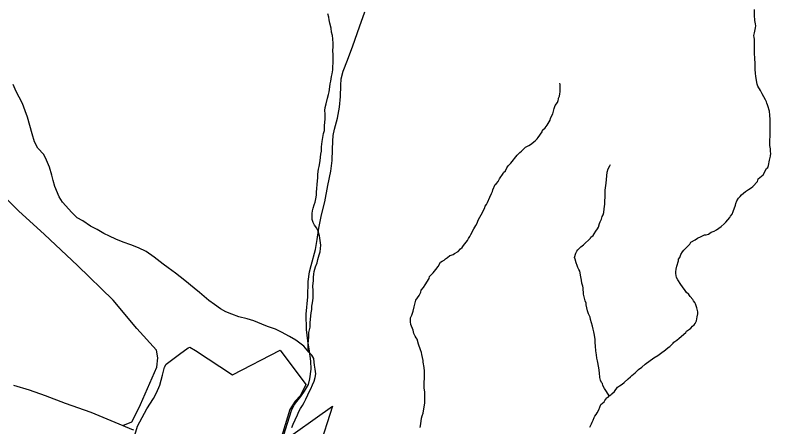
# Model space of a CAD drawing. Extents: x 1310247 to 1664935, y 235267 to 584339.
# Drawn here: x 1499619 to 1506991, y 294439 to 298459 of the extents above; entities that cross this region are included whole.
import ezdxf

# ---------------------------------------------------------------- set-up
doc = ezdxf.new("R2010")
doc.units = 0
for name, color, linetype in [('GM_X_Corporation', 7, 'Continuous'), ('GM_X_Minor_River', 7, 'Continuous'), ('GM_X_State_Route', 7, 'Continuous'), ('GM_X_Township_ROW', 7, 'Continuous'), ('GM_X_US_Route', 7, 'Continuous')]:
    doc.layers.add(name, color=color, linetype=linetype)

msp = doc.modelspace()

# ---------------------------------------------------------------- linework, layer by layer
at = {"layer": 'GM_X_Corporation'}
for points in [[(1500788.1, 294359.5), (1500813.3, 294447), (1500902.7, 294615.7), (1500968.7, 294716.6), (1500997.7, 294772.2), (1501029.2, 294845.8), (1501057.1, 294945.4), (1501076.6, 295021.2), (1501093.2, 295050.9), (1501223.2, 295148.7), (1501308.4, 295211.3), (1501322.6, 295217), (1501380, 295183.9), (1501739.6, 294946.9), (1502204.6, 295188.8), (1502453.6, 294854), (1502401.1, 294745), (1502351.9, 294690), (1502300.1, 294609), (1502207.4, 294308.7)], [(1502184.8, 294265.5), (1502716.4, 294642.4), (1502448.2, 293809.8)]]:
    msp.add_lwpolyline(points, dxfattribs=at)
at = {"layer": 'GM_X_Minor_River'}
for points in [[(1506977.5, 297521.5), (1506962, 297571.9), (1506956.1, 297584), (1506952.3, 297600.1), (1506946.4, 297612.2), (1506938.6, 297632.4), (1506922.9, 297660.7), (1506907.2, 297691), (1506889.5, 297721.3), (1506861.9, 297765.8), (1506856.1, 297783.9), (1506843, 297860.3), (1506839.3, 297890.4), (1506837.8, 297928.6), (1506836.7, 298000.8), (1506834.9, 298022.9), (1506833.2, 298049), (1506831.5, 298073.1), (1506832.2, 298131.3), (1506830.5, 298157.4), (1506831.2, 298211.5), (1506829.3, 298223.6), (1506827.5, 298239.7), (1506825.7, 298259.8), (1506830, 298285.8), (1506840.7, 298335.8), (1506842.9, 298353.8), (1506839.1, 298374), (1506833.5, 298406.1), (1506830.1, 298458.3), (1506830.8, 298514.5)], [(1502512.1, 295140.8), (1502482.5, 295167.2), (1502479, 295205.3), (1502477.7, 295249.4), (1502480.2, 295285.4), (1502482.5, 295313.4), (1502485.2, 295359.4), (1502489.5, 295385.4), (1502495.9, 295413.3), (1502498.5, 295457.4), (1502500.9, 295487.4), (1502503.5, 295523.4), (1502505.9, 295553.4), (1502512.3, 295585.3), (1502514.8, 295619.3), (1502519.2, 295651.3), (1502525.8, 295695.3), (1502526.3, 295727.3), (1502526.9, 295769.3), (1502523.4, 295811.4), (1502528.2, 295867.4), (1502528.7, 295901.5), (1502531.1, 295929.5), (1502537.5, 295957.4), (1502550.1, 296001.3), (1502564.6, 296039.1), (1502573.1, 296073), (1502585.7, 296118.9), (1502596.1, 296146.8), (1502598.5, 296180.8), (1502601, 296212.8), (1502595.6, 296258.9), (1502588.3, 296303.1), (1502574.9, 296351.3), (1502561.3, 296379.5), (1502537.7, 296407.8), (1502526.1, 296434), (1502516.5, 296462.2), (1502514.9, 296488.2), (1502515.3, 296522.2), (1502519.7, 296548.2), (1502526, 296574.1), (1502536.5, 296606), (1502544.9, 296634), (1502553.3, 296663.9), (1502557.8, 296699.8), (1502558.2, 296731.9), (1502562.7, 296767.8), (1502565.2, 296803.8), (1502567.8, 296841.8), (1502570.2, 296869.8), (1502572.7, 296905.8), (1502579.4, 296955.8), (1502585.7, 296981.7), (1502594.5, 297037.6), (1502599, 297071.6), (1502601.4, 297101.6), (1502607.8, 297131.5), (1502608.4, 297171.6), (1502615.1, 297225.5), (1502621.7, 297265.5), (1502628.2, 297303.4), (1502636.6, 297333.3), (1502637.2, 297377.3), (1502639.7, 297413.3), (1502644.1, 297443.3), (1502644.5, 297469.3), (1502642.9, 297495.3), (1502641.3, 297527.4), (1502643.7, 297557.4), (1502652.2, 297593.3), (1502665, 297649.2), (1502675.5, 297683), (1502681.9, 297711), (1502688.5, 297758.9), (1502692.9, 297786.9), (1502697.3, 297812.8), (1502705.9, 297858.8), (1502710.3, 297884.7), (1502718.8, 297924.6), (1502719.3, 297956.6), (1502721.7, 297988.6), (1502720.9, 298074.7), (1502719.5, 298110.7), (1502720, 298152.7), (1502722.5, 298182.7), (1502717.1, 298226.8), (1502713.5, 298258.9), (1502706, 298291), (1502700.6, 298331.1), (1502687.2, 298379.3), (1502681.7, 298411.4), (1502678, 298437.4), (1502670.5, 298469.6)], [(1502482.5, 295167.2), (1502434.4, 295227.1), (1502357.4, 295286.6), (1502294, 295321.8), (1502216.8, 295365.3), (1502157.3, 295394.4), (1502081.7, 295419.8), (1502024.1, 295442.8), (1501948.6, 295474.2), (1501880.9, 295493.5), (1501801.2, 295514.9), (1501731.6, 295538.2), (1501676, 295561.2), (1501622.5, 295590.2), (1501565.2, 295633.3), (1501507.9, 295674.4), (1501417.3, 295750.2), (1501364, 295793.2), (1501273.3, 295866.9), (1501184.6, 295940.6), (1501113.5, 295992), (1501062.1, 296029), (1500975.3, 296096.6), (1500898.3, 296152.1), (1500822.9, 296187.5), (1500749.3, 296214.9), (1500671.8, 296242.3), (1500602.3, 296271.6), (1500538.8, 296300.7), (1500483.2, 296325.8), (1500417.9, 296365), (1500354.5, 296400.2), (1500279.4, 296451.6), (1500225.8, 296480.6), (1500172.8, 296531.6), (1500082.6, 296633.4), (1500047.5, 296684.1), (1500007.3, 296785), (1499990.4, 296845.4), (1499977.3, 296895.7), (1499954.8, 296974.2), (1499926, 297042.8), (1499899, 297099.4), (1499842.1, 297160.5), (1499807.3, 297223.2), (1499786.7, 297299.7), (1499764.2, 297382.2), (1499739.6, 297462.8), (1499718.8, 297525.3), (1499690.1, 297595.9), (1499659.2, 297658.5), (1499630.2, 297713.1), (1499601.4, 297781.7)], [(1503979.3, 296191.9), (1503993.6, 296209.8), (1504005.9, 296227.7), (1504030.4, 296259.5), (1504040.6, 296277.4), (1504054.9, 296299.3), (1504065.2, 296317.3), (1504094, 296373.1), (1504112.4, 296405), (1504124.8, 296428.9), (1504137.1, 296456.9), (1504151.6, 296486.8), (1504165.9, 296508.7), (1504200.8, 296576.5), (1504203, 296592.6), (1504215.3, 296610.5), (1504225.5, 296628.4), (1504250.3, 296680.3), (1504266.8, 296718.2), (1504275.1, 296738.2), (1504279.3, 296754.2), (1504302, 296804.1), (1504314.1, 296816), (1504330.4, 296835.8), (1504344.8, 296859.8), (1504379.6, 296911.5), (1504383.7, 296923.5), (1504402, 296937.3), (1504414.4, 296969.3), (1504428.7, 296987.2), (1504455.1, 297014.9), (1504516.3, 297092.4), (1504540.7, 297116.2), (1504556.9, 297132.1), (1504577.2, 297149.9), (1504597.5, 297169.7), (1504629.9, 297187.3), (1504646.1, 297197.2), (1504690.7, 297232.8), (1504711, 297250.6), (1504721.2, 297264.5), (1504760, 297318.2), (1504764.2, 297334.2), (1504788.6, 297358), (1504807, 297385.8), (1504837.7, 297433.6), (1504839.9, 297449.6), (1504852.2, 297471.6), (1504862.5, 297493.5), (1504877.2, 297547.5), (1504887.6, 297575.5), (1504910, 297605.3), (1504914.3, 297625.3), (1504920.5, 297637.3), (1504920.6, 297649.3), (1504928.8, 297667.3), (1504933.1, 297689.3), (1504935.4, 297709.3), (1504936, 297763.5), (1504934.2, 297781.6), (1504932.4, 297795.6)], [(1505598.7, 294907.2), (1505621, 294929), (1505635.2, 294940.9), (1505667.7, 294966.6), (1505698.2, 294998.3), (1505730.6, 295022), (1505765.1, 295051.7), (1505850.2, 295114.9), (1505888.6, 295136.5), (1505914.9, 295156.3), (1505961.6, 295191.8), (1505987.9, 295213.6), (1506004.1, 295225.4), (1506038.6, 295255.1), (1506044.8, 295267.1), (1506073.1, 295284.8), (1506097.5, 295306.6), (1506160.4, 295360), (1506166.5, 295374), (1506196.9, 295391.7), (1506209.1, 295403.6), (1506225.4, 295423.5), (1506243.6, 295435.3), (1506251.8, 295449.2), (1506264.1, 295473.1), (1506272.7, 295515.2), (1506279, 295543.2), (1506279.2, 295561.3), (1506269.7, 295601.6), (1506254.1, 295641.9), (1506250.2, 295654), (1506236.4, 295670.2), (1506228.5, 295684.4), (1506204.7, 295712.8), (1506188.9, 295731), (1506165.1, 295753.4), (1506155.2, 295769.6), (1506127.5, 295806.1), (1506113.7, 295828.3), (1506082.2, 295874.9), (1506070.4, 295899.1), (1506064.8, 295937.3), (1506063, 295953.4), (1506067.3, 295977.4), (1506071.7, 296007.5), (1506088.4, 296061.5), (1506090.6, 296075.5), (1506102.8, 296093.4), (1506111.2, 296123.4), (1506129.6, 296147.3), (1506141.9, 296165.2), (1506200.8, 296222.7), (1506209.1, 296242.6), (1506251.5, 296264.2), (1506275.8, 296280), (1506310.1, 296297.6), (1506342.4, 296313.3), (1506360.5, 296315), (1506382.7, 296320.8), (1506407, 296338.5), (1506437.3, 296350.2), (1506461.5, 296364), (1506506.1, 296395.5), (1506534.5, 296421.3), (1506552.8, 296439.1), (1506591.5, 296482.8), (1506595.7, 296496.8), (1506612, 296516.6), (1506622.3, 296542.6), (1506645.2, 296604.5), (1506647.4, 296620.6), (1506659.7, 296646.5), (1506674.1, 296672.4), (1506690.3, 296688.3), (1506704.6, 296704.2), (1506743.1, 296735.8), (1506771.5, 296755.5), (1506797.8, 296773.2), (1506814, 296785.1), (1506858.8, 296834.7), (1506867.1, 296860.7), (1506913.8, 296900.3), (1506946.6, 296960), (1506960.8, 296971.9), (1506967.1, 296989.9), (1506975.7, 297042), (1506988.3, 297082), (1506990.6, 297110), (1506986.8, 297124.1), (1506987.1, 297154.2), (1506981.5, 297184.4), (1506979.8, 297212.5), (1506980.1, 297238.6), (1506982.6, 297276.7), (1506985.2, 297330.8), (1506983.4, 297342.9), (1506983.6, 297358.9), (1506982.2, 297413.1), (1506982.5, 297441.2), (1506981, 297481.4), (1506977.5, 297521.5)], [(1505414, 294742.8), (1505386.4, 294783.3), (1505366.7, 294815.7), (1505352.9, 294844), (1505347.1, 294862.1), (1505339.2, 294874.2), (1505329.4, 294894.5), (1505323.8, 294922.6), (1505320.3, 294966.8), (1505312.8, 295015.1), (1505299.6, 295085.5), (1505293.8, 295109.7), (1505290.2, 295141.9), (1505282.7, 295182.1), (1505279.2, 295228.3), (1505277.6, 295262.5), (1505276, 295294.6), (1505266.6, 295351), (1505264.8, 295367), (1505257.1, 295393.2), (1505249.4, 295423.5), (1505232.1, 295487.9), (1505228.3, 295510), (1505212.7, 295542.3), (1505202.9, 295570.6), (1505189.6, 295631), (1505187.8, 295647), (1505180.1, 295671.2), (1505172.3, 295697.4), (1505162.7, 295733.7), (1505159.5, 295796), (1505155.6, 295814.1), (1505148, 295842.2), (1505142.3, 295872.4), (1505136.6, 295904.6), (1505127.3, 295960.9), (1505117.4, 295977.1), (1505107.6, 295995.3), (1505099.8, 296015.5), (1505090.1, 296039.7), (1505080.5, 296077.9), (1505076.7, 296094), (1505087.2, 296136.1), (1505099.5, 296154), (1505107.7, 296167.9), (1505138.1, 296195.7), (1505164.5, 296215.4), (1505231.5, 296280.8), (1505235.7, 296292.8), (1505255.9, 296306.6), (1505266.2, 296322.5), (1505284.5, 296348.4), (1505298.9, 296372.3), (1505309.1, 296390.2), (1505319.6, 296424.2), (1505325.8, 296442.2), (1505338.2, 296468.2), (1505346.5, 296494.2), (1505354.8, 296510.1), (1505361, 296532.1), (1505365.5, 296566.2), (1505367.8, 296590.2), (1505372, 296612.3), (1505373.2, 296712.6), (1505375.7, 296750.7), (1505382.5, 296816.8), (1505393.9, 296925.1), (1505404.3, 296957), (1505418.7, 296987), (1505424.9, 297001)], [(1503568.8, 294434.2), (1503575.2, 294468.3), (1503583.9, 294524.4), (1503590.2, 294548.4), (1503598.6, 294574.4), (1503609.3, 294634.5), (1503613.8, 294670.6), (1503616.5, 294726.8), (1503616.9, 294763), (1503615.1, 294779), (1503609.5, 294819.3), (1503609.7, 294831.3), (1503607.9, 294851.4), (1503608.1, 294869.5), (1503610.3, 294885.5), (1503612.5, 294903.6), (1503613.1, 294951.7), (1503611.5, 294983.9), (1503607.9, 295020.1), (1503600.5, 295072.4), (1503598.7, 295088.5), (1503585.3, 295146.8), (1503583.5, 295164.9), (1503571.8, 295191.2), (1503554.4, 295245.6), (1503540.9, 295295.9), (1503531, 295308.1), (1503521.2, 295324.3), (1503509.4, 295352.5), (1503501.8, 295384.8), (1503493.9, 295398.9), (1503484.2, 295421.1), (1503478.3, 295437.2), (1503474.6, 295465.4), (1503475.1, 295505.5), (1503487.5, 295531.5), (1503500, 295567.5), (1503512.5, 295611.5), (1503527.4, 295675.5), (1503560.1, 295723.3), (1503576.5, 295753.2), (1503580.7, 295773.2), (1503601.1, 295799.1), (1503617.5, 295827), (1503656.4, 295886.7), (1503660.6, 295906.8), (1503695.2, 295942.5), (1503721.7, 295976.3), (1503746.2, 296006.1), (1503768.7, 296045.9), (1503784.9, 296055.8), (1503803.1, 296067.6), (1503817.3, 296079.5), (1503837.6, 296093.3), (1503857.9, 296111.1), (1503872, 296116.9), (1503892.2, 296122.7), (1503906.3, 296130.6), (1503940.7, 296152.2), (1503963.1, 296176), (1503979.3, 296191.9)], [(1502318.4, 294434.5), (1502330.9, 294466.3), (1502351.4, 294508.1), (1502372.1, 294557.9), (1502386.6, 294589.8), (1502402.9, 294617.6), (1502421.4, 294649.4), (1502437.7, 294677.2), (1502454.2, 294711), (1502474.8, 294750.8), (1502487.2, 294782.7), (1502503.6, 294812.5), (1502520.1, 294850.3), (1502536.6, 294886.2), (1502547.1, 294920.1), (1502551.6, 294958), (1502544.2, 295004.2), (1502538.8, 295042.3), (1502535.2, 295070.4), (1502533.7, 295106.5), (1502512.1, 295140.8)], [(1505225.6, 294437.9), (1505231.8, 294449.9), (1505242, 294467.8), (1505248.3, 294485.8), (1505258.5, 294503.8), (1505266.9, 294531.8), (1505275.1, 294543.7), (1505287.3, 294559.6), (1505297.6, 294577.6), (1505312, 294607.5), (1505332.7, 294657.5), (1505346.8, 294669.4), (1505363.1, 294685.2), (1505371.3, 294697.2), (1505381.5, 294711.1), (1505389.7, 294723), (1505403.8, 294730.9), (1505414, 294742.8), (1505428.1, 294750.7), (1505440.3, 294760.6), (1505464.7, 294786.4), (1505493.3, 294826.2), (1505513.5, 294840), (1505539.8, 294855.7), (1505560.1, 294873.5), (1505598.7, 294907.2)]]:
    msp.add_lwpolyline(points, dxfattribs=at)
at = {"layer": 'GM_X_State_Route'}
msp.add_lwpolyline([(1502222.1, 294300.8), (1502313.9, 294600.4), (1502337.3, 294648.9), (1502366.2, 294686.8), (1502407.2, 294736.9), (1502442.8, 294787), (1502479.2, 294853.7), (1502495.1, 294908.3), (1502507.3, 295002.4), (1502505, 295079.8), (1502491.4, 295179.9), (1502475.4, 295280.8), (1502460.2, 295390.8), (1502458, 295540.2), (1502474.7, 295707.8), (1502476.9, 295857.3), (1502490.6, 295952.9), (1502507.2, 296014.5), (1502548.2, 296170.6), (1502566.5, 296269.2), (1502580.9, 296379.2), (1502607.2, 296510.4), (1502640.8, 296636.3), (1502668.8, 296796.4), (1502699.9, 296936.7), (1502710.6, 297039.1), (1502715.9, 297146), (1502718.2, 297229.5), (1502719.7, 297282.6), (1502735.6, 297344), (1502762.2, 297454), (1502782.6, 297561.7), (1502791.7, 297663.4), (1502796.3, 297771.1), (1502800.8, 297835.6), (1502817.8, 297912.6), (1502861.5, 298017.6), (1502913.5, 298158.6), (1502978.3, 298344.5), (1503030.7, 298490.2)], dxfattribs=at)
at = {"layer": 'GM_X_Township_ROW'}
msp.add_lwpolyline([(1500671.4, 294454.6), (1500758.7, 294488.6), (1500761.1, 294493.5), (1500841.2, 294658.9), (1500934.2, 294864.7), (1501001.1, 295022.6), (1501010.7, 295112.9), (1500996.7, 295189.9), (1500807.8, 295399.7), (1500576.6, 295677.2), (1500228.5, 296015), (1499905.1, 296316), (1499653.2, 296546.7), (1499352.3, 296847.4), (1499079.4, 297141.1), (1498827.5, 297413.8), (1498813, 297429.8)], dxfattribs=at)
at = {"layer": 'GM_X_US_Route'}
msp.add_lwpolyline([(1499604.4, 294845.8), (1499754.9, 294802.1), (1499910.8, 294745.8), (1500107.5, 294670.8), (1500356.8, 294583.6), (1500551.4, 294502.5), (1500671.4, 294454.6), (1500754.1, 294417.4), (1500775, 294409.7)], dxfattribs=at)

doc.saveas('drawing.dxf')
